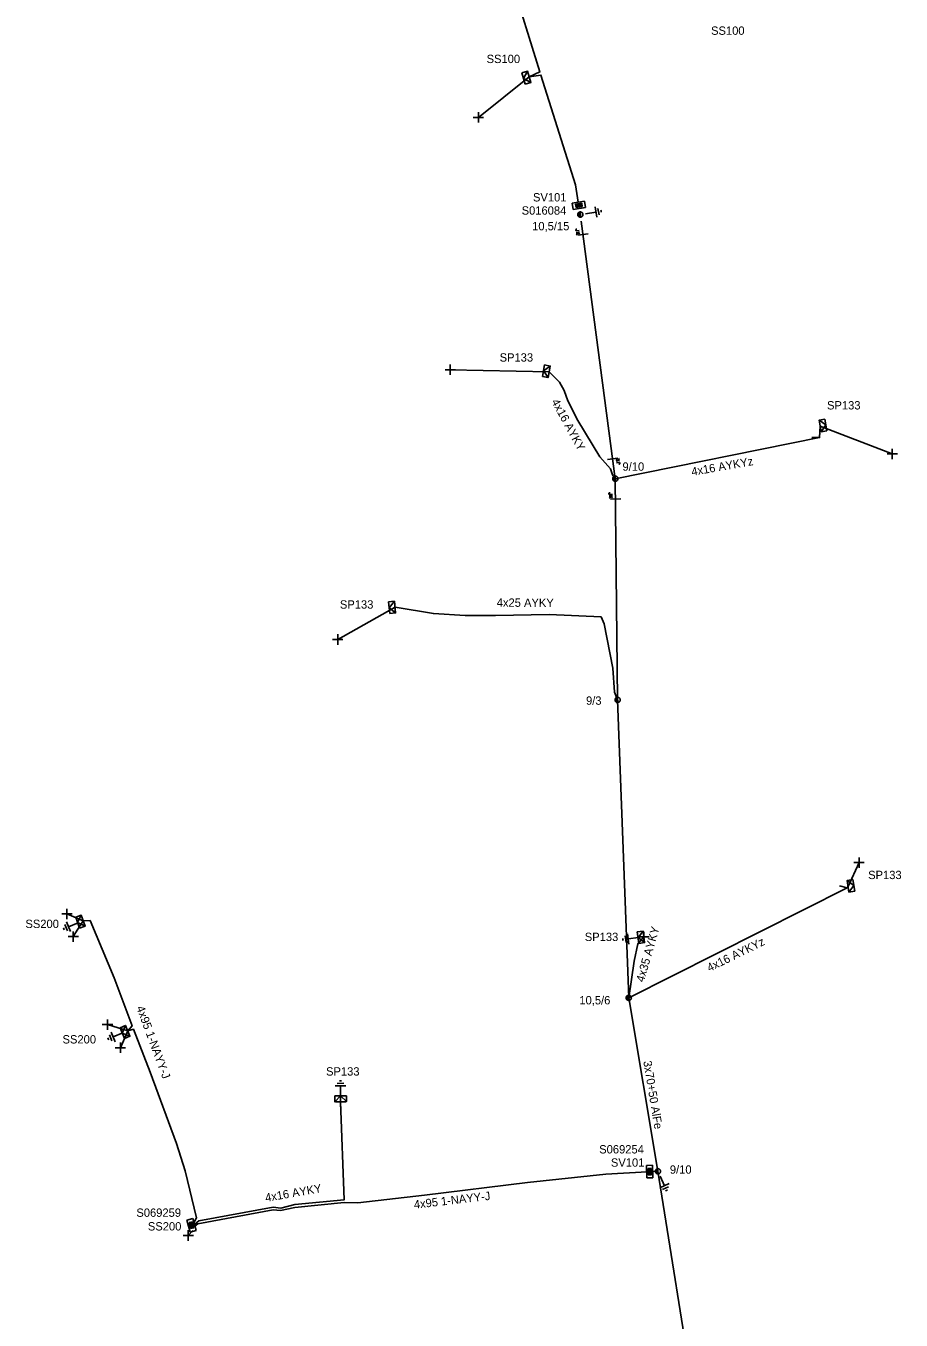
# Model space of a CAD drawing. Extents: x -717562 to -713845, y -1151196 to -1143903.
# Drawn here: x -717054.5 to -716949.6, y -1144824.8 to -1144669.5 of the extents above; entities that cross this region are included whole.
import ezdxf

# ---------------------------------------------------------------- set-up
doc = ezdxf.new("R2010")
doc.units = 0
for name, color, linetype in [('Vrstva 1', 7, 'Continuous'), ('Vrstva 12', 7, 'Continuous'), ('Vrstva 13', 7, 'Continuous'), ('Vrstva 14', 7, 'Continuous'), ('Vrstva 15', 7, 'Continuous'), ('Vrstva 18', 7, 'Continuous'), ('Vrstva 2', 7, 'Continuous'), ('Vrstva 28', 7, 'Continuous'), ('Vrstva 29', 7, 'Continuous'), ('Vrstva 30', 7, 'Continuous'), ('Vrstva 31', 7, 'Continuous'), ('Vrstva 33', 7, 'Continuous'), ('Vrstva 34', 7, 'Continuous'), ('Vrstva 5', 7, 'Continuous'), ('Vrstva 52', 7, 'Continuous'), ('Vrstva 54', 7, 'Continuous'), ('Vrstva 55', 7, 'Continuous'), ('Vrstva 59', 7, 'Continuous'), ('Vrstva 6', 7, 'Continuous'), ('Vrstva 8', 7, 'Continuous'), ('Vrstva 9', 7, 'Continuous')]:
    doc.layers.add(name, color=color, linetype=linetype)

# ---------------------------------------------------------------- blocks, each defined once
blk = doc.blocks.new('NN440')
at = {"layer": 'Vrstva 2'}
for points in [[(0.63, 0), (0.63, 0.06), (0.62, 0.13), (0.6, 0.19), (0.58, 0.25), (0.55, 0.31), (0.51, 0.37), (0.47, 0.42), (0.42, 0.46), (0.37, 0.51), (0.32, 0.54), (0.26, 0.57), (0.2, 0.59), (0.13, 0.61), (0.07, 0.62), (0, 0.63), (-0.06, 0.62), (-0.13, 0.61), (-0.19, 0.59), (-0.26, 0.57), (-0.31, 0.54), (-0.37, 0.51), (-0.42, 0.46), (-0.47, 0.42), (-0.51, 0.37), (-0.54, 0.31), (-0.57, 0.25), (-0.6, 0.19), (-0.62, 0.13), (-0.63, 0.06), (-0.63, 0), (-0.63, -0.07), (-0.62, -0.14), (-0.6, -0.2), (-0.57, -0.26), (-0.54, -0.32), (-0.51, -0.37), (-0.47, -0.43), (-0.42, -0.47), (-0.37, -0.51), (-0.31, -0.55), (-0.26, -0.58), (-0.19, -0.6), (-0.13, -0.62), (-0.06, -0.63), (0, -0.63), (0.07, -0.63), (0.13, -0.62), (0.2, -0.6), (0.26, -0.58), (0.32, -0.55), (0.37, -0.51), (0.42, -0.47), (0.47, -0.43), (0.51, -0.37), (0.55, -0.32), (0.58, -0.26), (0.6, -0.2), (0.62, -0.14), (0.63, -0.07), (0.63, 0)], [(-0.63, 0), (0.63, 0)], [(-0.6, -0.18), (0.57, -0.18)], [(-0.51, -0.32), (0.5, -0.32)], [(-0.37, -0.47), (0.35, -0.47)]]:
    blk.add_lwpolyline(points, dxfattribs=at)
blk = doc.blocks.new('NN840')
at = {"layer": 'Vrstva 15'}
for points in [[(0, 0.62), (0, -0.63)], [(-0.75, -0.71), (-0.75, -0.66)], [(-0.73, -0.76), (-0.75, -0.71)], [(-0.66, -0.8), (-0.73, -0.76)], [(-0.63, -0.8), (-0.66, -0.8)], [(-0.56, -0.76), (-0.63, -0.8)], [(-0.54, -0.71), (-0.56, -0.76)], [(-0.54, -0.38), (-0.54, -0.71)], [(-0.33, -0.38), (-0.33, -0.8)], [(-0.33, -0.64), (-0.13, -0.38)], [(-0.26, -0.56), (-0.09, -0.8)]]:
    blk.add_lwpolyline(points, dxfattribs=at)
blk = doc.blocks.new('NN800')
at = {"layer": 'Vrstva 1'}
for points in [[(-0.44, 0.44), (0.44, -0.44)], [(-0.44, -0.44), (0.44, 0.44)]]:
    blk.add_lwpolyline(points, dxfattribs=at)
blk = doc.blocks.new('NN620')
at = {"layer": 'Vrstva 8'}
for points in [[(0.75, 0), (-0.75, 0)], [(-0.75, 0), (-0.75, -0.75)], [(0.75, -0.75), (0.75, 0)], [(-0.75, -0.75), (0.75, -0.75)], [(0.37, -0.18), (-0.38, -0.18)], [(-0.38, -0.18), (-0.38, -0.56)], [(-0.38, -0.56), (0.37, -0.56)], [(0.32, -0.23), (-0.33, -0.23)], [(-0.33, -0.23), (-0.33, -0.51)], [(-0.33, -0.51), (0.32, -0.51)], [(0.27, -0.27), (-0.28, -0.27)], [(-0.28, -0.27), (-0.28, -0.46)], [(-0.28, -0.46), (0.27, -0.46)], [(0.23, -0.32), (-0.23, -0.32)], [(-0.23, -0.32), (-0.23, -0.42)], [(-0.23, -0.42), (0.23, -0.42)], [(-0.19, -0.37), (0.19, -0.37)], [(0.23, -0.42), (0.23, -0.32)], [(0.27, -0.46), (0.27, -0.27)], [(0.32, -0.51), (0.32, -0.23)], [(0.37, -0.56), (0.37, -0.18)]]:
    blk.add_lwpolyline(points, dxfattribs=at)
blk = doc.blocks.new('NN630')
at = {"layer": 'Vrstva 9'}
for points in [[(0, -0.7), (-0.7, 0)], [(-0.7, -0.7), (-0.7, 0), (0.7, 0), (0.7, -0.7)], [(-0.7, -0.7), (0.7, -0.7)], [(0, -0.7), (0.7, 0)]]:
    blk.add_lwpolyline(points, dxfattribs=at)
blk = doc.blocks.new('NN810')
at = {"layer": 'Vrstva 14'}
for points in [[(0, -0.64), (0, -1.89)], [(0.63, -1.89), (-0.62, -1.89)], [(0.39, -2.2), (-0.4, -2.2)], [(0, -2.52), (-0.12, -2.52)], [(0.14, -2.52), (0, -2.52)]]:
    blk.add_lwpolyline(points, dxfattribs=at)
blk = doc.blocks.new('NN510')
at = {"layer": 'Vrstva 2'}
blk.add_lwpolyline([(0, 0), (0, 0.94)], dxfattribs=at)

msp = doc.modelspace()

# ---------------------------------------------------------------- linework, layer by layer
at = {"layer": 'Vrstva 1'}
for points in [[(-716978.72, -1144806.92), (-716982.22, -1144786.11), (-716983.55, -1144750.38), (-716983.83, -1144723.85), (-716987.91, -1144692.96)], [(-716960.32, -1144841.93), (-716974.29, -1144834.64), (-716978.72, -1144806.92)]]:
    msp.add_lwpolyline(points, dxfattribs=at)
at = {"layer": 'Vrstva 5'}
for points in [[(-717020.32, -1144599.86), (-717020.21, -1144598.81), (-717019.74, -1144598.76), (-717018.31, -1144598.61), (-717013.81, -1144611.06), (-717010.43, -1144620.99), (-717009.74, -1144621.66), (-717009.87, -1144622.3), (-717006.87, -1144631.41), (-717007.7, -1144631.94), (-717006.74, -1144631.79), (-717005.1, -1144636.53), (-716998.54, -1144656.86), (-716996.34, -1144663.81), (-716992.87, -1144675.06), (-716994.15, -1144675.65), (-716992.75, -1144675.44), (-716988.59, -1144688.58), (-716988.29, -1144690.68)], [(-717034.36, -1144813.09), (-717034.05, -1144812.49), (-717035.38, -1144806.86), (-717036.42, -1144803.58), (-717039.58, -1144795.03), (-717041.61, -1144789.88), (-717042.29, -1144790.07), (-717041.77, -1144789.47), (-717043.92, -1144783.72), (-717046.79, -1144776.83), (-717047.63, -1144776.86)], [(-716978.72, -1144806.92), (-716979.34, -1144806.95)], [(-716980.01, -1144806.99), (-716984.98, -1144807.26), (-716994.34, -1144808.27), (-717006.7, -1144809.77), (-717014.71, -1144810.72), (-717016.33, -1144810.67), (-717022.26, -1144811.27), (-717023.97, -1144811.62), (-717024.84, -1144811.53), (-717033.87, -1144813.23), (-717034.25, -1144813.49)]]:
    msp.add_lwpolyline(points, dxfattribs=at)
at = {"layer": 'Vrstva 52'}
for points in [[(-716983.83, -1144723.85), (-716984.18, -1144723.37), (-716984.41, -1144722.67), (-716985.67, -1144721.23), (-716988.31, -1144716.88), (-716989.53, -1144714.52), (-716989.96, -1144713.26), (-716990.54, -1144712.28), (-716991.76, -1144711.02)], [(-716983.55, -1144750.38), (-716983.91, -1144749.43), (-716984.13, -1144746.56), (-716985.17, -1144741.25), (-716985.53, -1144740.41), (-716991.76, -1144740.13), (-716998.2, -1144740.24), (-717001.83, -1144740.25), (-717005.64, -1144740.02), (-717010.24, -1144739.25)], [(-716982.22, -1144786.11), (-716981.58, -1144781.72), (-716981.15, -1144779.63), (-716980.41, -1144778.8)], [(-717034.27, -1144813.3), (-717033.78, -1144812.85), (-717024.84, -1144811.21), (-717023.92, -1144811.34), (-717022.24, -1144810.92), (-717016.34, -1144810.36), (-717016.76, -1144798.57)]]:
    msp.add_lwpolyline(points, dxfattribs=at)
at = {"layer": 'Vrstva 54'}
for points in [[(-716983.83, -1144723.85), (-716959.35, -1144718.92), (-716959.28, -1144717.53)], [(-716982.22, -1144786.11), (-716956.04, -1144772.91), (-716955.93, -1144772.74)]]:
    msp.add_lwpolyline(points, dxfattribs=at)
at = {"layer": 'Vrstva 59'}
for points in [[(-716994.15, -1144675.65), (-717000.25, -1144680.5)], [(-716991.76, -1144711.02), (-717003.61, -1144710.77)], [(-716959.28, -1144717.53), (-716950.62, -1144720.87)], [(-717010.24, -1144739.25), (-717017.11, -1144743.13)], [(-716955.93, -1144772.74), (-716954.6, -1144769.89)], [(-717047.63, -1144776.86), (-717049.58, -1144776.05)], [(-717047.63, -1144776.86), (-717048.81, -1144778.76)], [(-717042.29, -1144790.07), (-717044.71, -1144789.33)], [(-717042.29, -1144790.07), (-717043.16, -1144792.1)], [(-717034.47, -1144814.04), (-717035.03, -1144814.61)]]:
    msp.add_lwpolyline(points, dxfattribs=at)

# ---------------------------------------------------------------- block references
at = {"layer": 'Vrstva 13'}
for p, xscale, yscale, rotation in [((-716988.02, -1144692.16), 0.5, 0.5000000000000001, -82.46813330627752), ((-716983.83, -1144723.85), 0.5, 0.49999999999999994, -86.47992219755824), ((-716983.55, -1144750.38), 0.5, 0.5000000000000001, -88.94055556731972), ((-716982.22, -1144786.11), 0.5, 0.5000000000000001, -88.94055556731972), ((-716978.72, -1144806.92), 0.4999999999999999, 0.5, -83.17584167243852)]:
    msp.add_blockref('NN440', p, dxfattribs=dict(at, xscale=xscale, yscale=yscale, rotation=rotation))
for p, rotation in [((-716959.35, -1144718.92), 88.61897223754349), ((-716956.04, -1144772.91), 76.43191115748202)]:
    msp.add_blockref('NN510', p, dxfattribs=dict(at, rotation=rotation))
at = {"layer": 'Vrstva 15'}
for p, rotation in [((-716988.02, -1144692.16), 99.04657778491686), ((-717047.63, -1144776.86), -67.43903332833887), ((-716980.41, -1144778.8), -82.89936385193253), ((-717042.29, -1144790.07), -67.43903332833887), ((-717016.76, -1144798.57), -179.7786140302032), ((-716978.72, -1144806.92), 24.16885385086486)]:
    msp.add_blockref('NN810', p, dxfattribs=dict(at, rotation=rotation))
at = {"layer": 'Vrstva 18'}
for p, rotation in [((-716987.7, -1144694.56), -82.46813332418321), ((-716984.15, -1144721.45), 97.53186669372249), ((-716983.78, -1144726.27), -88.94232776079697)]:
    msp.add_blockref('NN840', p, dxfattribs=dict(at, rotation=rotation))
at = {"layer": 'Vrstva 28'}
for p, rotation in [((-716988.14, -1144691.42), -170.9529999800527), ((-716979.34, -1144806.95), -88.42223673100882), ((-717034.27, -1144813.3), -75.2029889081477)]:
    msp.add_blockref('NN620', p, dxfattribs=dict(at, rotation=rotation))
at = {"layer": 'Vrstva 31'}
for p, rotation in [((-716994.15, -1144675.65), -73.4000694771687), ((-716991.76, -1144711.02), -100.6856694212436), ((-716959.28, -1144717.53), 100.64611186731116), ((-717010.24, -1144739.25), -84.44753888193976), ((-716955.93, -1144772.74), 99.46119636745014), ((-717047.63, -1144776.86), -70.28127776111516), ((-716980.41, -1144778.8), -82.89936385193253), ((-717042.29, -1144790.07), -67.43903331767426), ((-717016.76, -1144798.57), -179.77861389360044)]:
    msp.add_blockref('NN630', p, dxfattribs=dict(at, rotation=rotation))
at = {"layer": 'Vrstva 34'}
for p, rotation in [((-717000.25, -1144680.5), 45), ((-717003.61, -1144710.77), 44.99999995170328), ((-716950.62, -1144720.87), 44.99999995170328), ((-717017.11, -1144743.13), 45), ((-716954.6, -1144769.89), 45.000000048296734), ((-717049.58, -1144776.05), 45.00000009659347), ((-717048.81, -1144778.76), 45), ((-716980.41, -1144778.8), 45), ((-717044.71, -1144789.33), 45), ((-717043.16, -1144792.1), 45), ((-717016.76, -1144798.57), 45), ((-717035.03, -1144814.62), 45)]:
    msp.add_blockref('NN800', p, dxfattribs=dict(at, rotation=rotation))

# ---------------------------------------------------------------- texts
at = {"layer": 'Vrstva 12'}
for s, p in [('10,5/15', (-716993.8, -1144694.05)), ('9/10', (-716982.97, -1144722.89)), ('9/3', (-716987.34, -1144750.96)), ('10,5/6', (-716988.14, -1144786.9)), ('9/10', (-716977.29, -1144807.21))]:
    msp.add_text(s, height=1, dxfattribs=at).set_placement(p)
at = {"layer": 'Vrstva 2'}
msp.add_text('3x70+50 AlFe', height=1, rotation=279.404, dxfattribs=at).set_placement((-716980.48, -1144793.74))
at = {"layer": 'Vrstva 29'}
for s, p in [('S016084', (-716995.06, -1144692.17)), ('S069254', (-716985.76, -1144804.78)), ('S069259', (-717041.25, -1144812.38))]:
    msp.add_text(s, height=1, dxfattribs=at).set_placement(p)
at = {"layer": 'Vrstva 30'}
for s, p in [('SV101', (-716993.7, -1144690.59)), ('SV101', (-716984.36, -1144806.37)), ('SS200', (-717039.87, -1144814.02))]:
    msp.add_text(s, height=1, dxfattribs=at).set_placement(p)
at = {"layer": 'Vrstva 33'}
for s, p in [('SS100', (-716972.35, -1144670.6)), ('SS100', (-716999.26, -1144673.99)), ('SP133', (-716997.7, -1144709.8)), ('SP133', (-716958.45, -1144715.54)), ('SP133', (-717016.85, -1144739.43)), ('SP133', (-716953.52, -1144771.87)), ('SS200', (-717054.55, -1144777.74)), ('SP133', (-716987.49, -1144779.3)), ('SS200', (-717050.1, -1144791.59)), ('SP133', (-717018.51, -1144795.44))]:
    msp.add_text(s, height=1, dxfattribs=at).set_placement(p)
at = {"layer": 'Vrstva 54'}
for s, rotation, p in [('4x16 AYKY', 298.635, (-716991.53, -1144714.6)), ('4x25 AYKY', 359.751, (-716998.05, -1144739.2)), ('4x35 AYKY', 73.976, (-716980.41, -1144784.3)), ('4x16 AYKY', 10.016, (-717025.72, -1144810.6))]:
    msp.add_text(s, height=1, rotation=rotation, dxfattribs=at).set_placement(p)
at = {"layer": 'Vrstva 55'}
for rotation, p in [(10.037, (-716974.62, -1144723.51)), (26.24, (-716972.54, -1144783.02))]:
    msp.add_text('4x16 AYKYz', height=1, rotation=rotation, dxfattribs=at).set_placement(p)
at = {"layer": 'Vrstva 6'}
for rotation, p in [(290.284, (-717041.27, -1144787.28)), (6.764, (-717007.92, -1144811.42))]:
    msp.add_text('4x95 1-NAYY-J', height=1, rotation=rotation, dxfattribs=at).set_placement(p)

doc.saveas('drawing.dxf')
